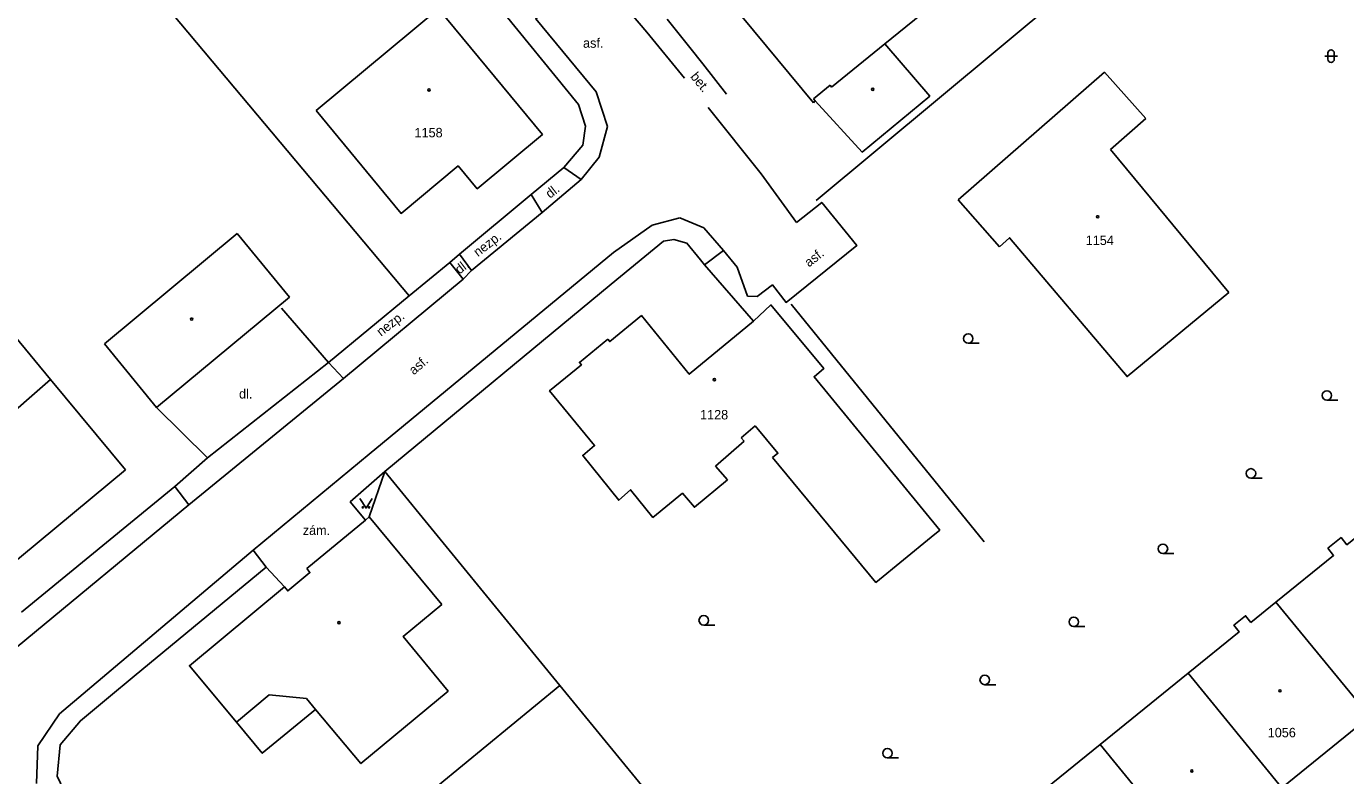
# Model space of a CAD drawing. Extents: x -794191 to -788944, y -1117087 to -1105044.
# Drawn here: x -791314.4 to -791209.7, y -1109615.8 to -1109556.3 of the extents above; entities that cross this region are included whole.
import ezdxf

# ---------------------------------------------------------------- set-up
doc = ezdxf.new("R2010")
doc.units = 0
for name, color, linetype in [('Doplněk polohopisu', 7, 'Continuous'), ('Hranice - ploty_ zdi', 7, 'Continuous'), ('Komunikace', 7, 'Continuous'), ('Pomocné popisy', 7, 'Continuous'), ('Popisy budov', 7, 'Continuous'), ('Stavební objekty', 7, 'Continuous'), ('Značky druhů budov', 7, 'Continuous'), ('Značky druhů pozemků', 7, 'Continuous'), ('Čísla popisná', 7, 'Continuous')]:
    doc.layers.add(name, color=color, linetype=linetype)

msp = doc.modelspace()

# ---------------------------------------------------------------- linework, layer by layer
at = {"layer": 'Doplněk polohopisu'}
for p, q in [((-791271.72, -1109567.51), (-791270.34, -1109568.45)), ((-791273.45, -1109571.09), (-791274.33, -1109569.66)), ((-791279.06, -1109575.69), (-791280, -1109574.39)), ((-791259.06, -1109574.1), (-791260.56, -1109575.24)), ((-791280.77, -1109575.06), (-791279.72, -1109576.36)), ((-791290.41, -1109582.98), (-791289.22, -1109584.24)), ((-791300.02, -1109590.54), (-791304.06, -1109586.56)), ((-791302.62, -1109592.83), (-791301.51, -1109594.27)), ((-791295.35, -1109599.21), (-791296.38, -1109597.87))]:
    msp.add_line(p, q, dxfattribs=at)
msp.add_lwpolyline([(-791285.93, -1109591.64), (-791288.68, -1109594.05), (-791287.48, -1109595.49)], dxfattribs=at)
at = {"layer": 'Hranice - ploty_ zdi'}
for p, q in [((-791251.7, -1109570.12), (-791220.41, -1109544.08)), ((-791309.79, -1109546.98), (-791284, -1109577.7)), ((-791270.57, -1109562.51), (-791277.25, -1109554.32)), ((-791263.51, -1109555.74), (-791261.73, -1109557.99)), ((-791261.73, -1109557.99), (-791260.68, -1109559.29)), ((-791260.68, -1109559.29), (-791258.81, -1109561.68)), ((-791270, -1109564.22), (-791270.57, -1109562.51)), ((-791270.22, -1109565.75), (-791270, -1109564.22)), ((-791271.72, -1109567.51), (-791270.22, -1109565.75)), ((-791271.72, -1109567.51), (-791274.33, -1109569.66)), ((-791280, -1109574.39), (-791274.33, -1109569.66)), ((-791263.8, -1109573.36), (-791267.97, -1109576.77)), ((-791280, -1109574.39), (-791280.77, -1109575.06)), ((-791256.68, -1109579.7), (-791260.56, -1109575.24)), ((-791267.97, -1109576.77), (-791285.93, -1109591.64)), ((-791238.36, -1109597.22), (-791253.67, -1109578.36)), ((-791300.02, -1109590.54), (-791290.41, -1109582.98)), ((-791302.62, -1109592.83), (-791300.02, -1109590.54)), ((-791285.93, -1109591.64), (-791287.17, -1109595.23)), ((-791285.93, -1109591.64), (-791272.03, -1109608.6)), ((-791314.77, -1109602.8), (-791302.62, -1109592.83)), ((-791307.88, -1109609.57), (-791305.83, -1109607.86)), ((-791285.74, -1109619.85), (-791272.03, -1109608.6)), ((-791260.68, -1109622.45), (-791272.03, -1109608.6))]:
    msp.add_line(p, q, dxfattribs=at)
for points in [[(-791260.56, -1109575.24), (-791260.88, -1109574.83), (-791261.96, -1109573.51), (-791262.99, -1109573.23), (-791263.8, -1109573.36)], [(-791294.15, -1109578.68), (-791290.41, -1109582.98), (-791284, -1109577.7), (-791280.77, -1109575.06)], [(-791293.89, -1109600.79), (-791295.35, -1109599.21), (-791305.83, -1109607.86)], [(-791307.88, -1109609.57), (-791310.1, -1109611.41), (-791311.71, -1109613.31), (-791311.94, -1109615.81), (-791310.86, -1109618.08)]]:
    msp.add_lwpolyline(points, dxfattribs=at)
at = {"layer": 'Komunikace'}
for p, q in [((-791265.14, -1109556.77), (-791262.15, -1109560.42)), ((-791268.25, -1109564.27), (-791269.17, -1109561.52)), ((-791260.26, -1109562.75), (-791256.05, -1109568.01)), ((-791268.93, -1109566.7), (-791268.25, -1109564.27)), ((-791270.34, -1109568.45), (-791268.93, -1109566.7)), ((-791256.05, -1109568.01), (-791253.26, -1109571.87)), ((-791273.45, -1109571.09), (-791270.34, -1109568.45)), ((-791279.06, -1109575.69), (-791273.45, -1109571.09)), ((-791264.71, -1109572.08), (-791267.78, -1109574.25)), ((-791262.52, -1109571.5), (-791264.71, -1109572.08)), ((-791260.6, -1109572.29), (-791262.52, -1109571.5)), ((-791259.06, -1109574.1), (-791260.6, -1109572.29)), ((-791267.78, -1109574.25), (-791287.19, -1109590.26)), ((-791257.96, -1109575.42), (-791259.06, -1109574.1)), ((-791257.14, -1109577.71), (-791257.96, -1109575.42)), ((-791289.22, -1109584.24), (-791279.72, -1109576.36)), ((-791279.72, -1109576.36), (-791279.06, -1109575.69)), ((-791256.37, -1109577.74), (-791257.14, -1109577.71)), ((-791301.51, -1109594.27), (-791289.22, -1109584.24)), ((-791296.38, -1109597.87), (-791287.19, -1109590.26)), ((-791315.12, -1109605.54), (-791301.51, -1109594.27)), ((-791296.38, -1109597.87), (-791311.76, -1109610.86)), ((-791313.48, -1109613.4), (-791311.76, -1109610.86)), ((-791313.59, -1109616.39), (-791313.48, -1109613.4))]:
    msp.add_line(p, q, dxfattribs=at)
for points in [[(-791265.14, -1109556.77), (-791269.26, -1109551.9), (-791273.95, -1109555.71), (-791269.17, -1109561.52)], [(-791256.37, -1109577.74), (-791255.16, -1109576.83), (-791254.08, -1109578.22), (-791248.47, -1109573.71), (-791251.25, -1109570.28), (-791253.26, -1109571.87)]]:
    msp.add_lwpolyline(points, dxfattribs=at)
at = {"layer": 'Stavební objekty'}
for p, q in [((-791242.21, -1109554.44), (-791246.24, -1109557.71)), ((-791246.24, -1109557.71), (-791250.47, -1109561.15)), ((-791240.43, -1109570.08), (-791228.8, -1109559.94)), ((-791228.8, -1109559.94), (-791225.53, -1109563.61)), ((-791250.59, -1109560.99), (-791251.91, -1109562.07)), ((-791250.47, -1109561.15), (-791250.59, -1109560.99)), ((-791251.76, -1109562.23), (-791251.91, -1109562.37)), ((-791225.53, -1109563.61), (-791228.32, -1109566.07)), ((-791228.32, -1109566.07), (-791218.93, -1109577.43)), ((-791240.43, -1109570.08), (-791237.13, -1109573.81)), ((-791297.66, -1109572.76), (-791308.19, -1109581.51)), ((-791312.48, -1109584.32), (-791321.98, -1109592.62)), ((-791256.54, -1109588), (-791257.65, -1109588.95)), ((-791257.65, -1109588.95), (-791257.41, -1109589.23)), ((-791257.41, -1109589.23), (-791259.68, -1109591.21)), ((-791306.53, -1109591.5), (-791316.19, -1109599.5)), ((-791259.68, -1109591.21), (-791258.73, -1109592.28)), ((-791287.17, -1109595.23), (-791281.42, -1109602.18)), ((-791215.19, -1109602), (-791217.17, -1109603.6)), ((-791207.74, -1109611.08), (-791214.73, -1109616.73))]:
    msp.add_line(p, q, dxfattribs=at)
for points in [[(-791263.17, -1109548.74), (-791257.56, -1109555.55), (-791251.91, -1109562.37)], [(-791341.23, -1109549.63), (-791335.48, -1109556.57), (-791329.73, -1109563.51), (-791323.98, -1109570.45), (-791318.23, -1109577.39), (-791312.48, -1109584.32), (-791306.53, -1109591.5)], [(-791251.91, -1109562.07), (-791251.76, -1109562.23), (-791248.05, -1109566.29), (-791242.68, -1109561.85), (-791246.24, -1109557.71)], [(-791308.19, -1109581.51), (-791304.06, -1109586.56), (-791293.51, -1109577.79), (-791297.66, -1109572.76)], [(-791237.13, -1109573.81), (-791236.33, -1109573.08), (-791227.01, -1109584.1), (-791218.93, -1109577.43)], [(-791256.68, -1109579.7), (-791255.28, -1109578.42), (-791251.09, -1109583.46), (-791251.86, -1109584.11), (-791241.88, -1109596.28), (-791242.56, -1109596.83), (-791246.95, -1109600.43), (-791255.15, -1109590.53)], [(-791268.24, -1109581.13), (-791268.08, -1109581.32), (-791265.56, -1109579.26), (-791261.77, -1109583.92), (-791256.68, -1109579.7)], [(-791258.73, -1109592.28), (-791261.36, -1109594.47), (-791262.31, -1109593.35), (-791264.65, -1109595.27), (-791266.42, -1109593.08), (-791267.37, -1109593.91), (-791270.23, -1109590.36), (-791269.28, -1109589.58), (-791272.86, -1109585.23), (-791270.33, -1109583.16), (-791270.49, -1109582.97), (-791268.24, -1109581.13)], [(-791255.15, -1109590.53), (-791254.73, -1109590.18), (-791256.54, -1109588)], [(-791292.14, -1109599.34), (-791287.48, -1109595.49), (-791287.17, -1109595.23)], [(-791211.06, -1109597.72), (-791210.02, -1109596.87), (-791209.56, -1109597.44), (-791208.15, -1109596.3)], [(-791200.74, -1109605.42), (-791207.74, -1109611.08), (-791215.19, -1109602), (-791210.61, -1109598.29), (-791211.06, -1109597.72)], [(-791297.72, -1109611.53), (-791301.45, -1109607.04), (-791293.89, -1109600.79), (-791293.64, -1109601.1), (-791291.89, -1109599.65), (-791292.14, -1109599.34)], [(-791281.42, -1109602.18), (-791284.47, -1109604.72), (-791280.92, -1109609.05), (-791287.84, -1109614.81), (-791291.45, -1109610.51)], [(-791217.17, -1109603.6), (-791217.6, -1109603.08), (-791218.53, -1109603.83), (-791218.11, -1109604.36), (-791222.15, -1109607.63)], [(-791292.15, -1109609.64), (-791295.12, -1109609.36), (-791297.72, -1109611.53), (-791295.67, -1109613.98), (-791291.45, -1109610.51)], [(-791291.45, -1109610.51), (-791292.15, -1109609.64)], [(-791229.14, -1109613.29), (-791236.11, -1109618.93), (-791237.94, -1109620.41), (-791238.41, -1109619.83), (-791239.39, -1109620.61), (-791238.91, -1109621.2)]]:
    msp.add_lwpolyline(points, dxfattribs=at)
for points in [[(-791291.39, -1109562.98), (-791281.67, -1109554.93), (-791273.43, -1109564.88), (-791278.6, -1109569.2), (-791280.12, -1109567.38), (-791284.65, -1109571.15)], [(-791214.73, -1109616.73), (-791222.15, -1109607.63), (-791229.14, -1109613.29), (-791221.72, -1109622.39)]]:
    msp.add_lwpolyline(points, close=True, dxfattribs=at)
at = {"layer": 'Značky druhů budov'}
for centre in [(-791282.43, -1109561.36), (-791247.2, -1109561.31), (-791229.34, -1109571.42), (-791301.27, -1109579.54), (-791259.77, -1109584.34), (-791289.58, -1109603.63), (-791214.87, -1109609.03), (-791221.87, -1109615.39)]:
    msp.add_circle(centre, 0.0875, dxfattribs=at)
at = {"layer": 'Značky druhů pozemků'}
for p, q in [((-791211.31, -1109558.67), (-791210.31, -1109558.67)), ((-791211.06, -1109558.92), (-791211.06, -1109558.42)), ((-791210.56, -1109558.92), (-791210.56, -1109558.42)), ((-791239.62, -1109581.455), (-791238.745, -1109581.455)), ((-791211.14, -1109585.975), (-791210.265, -1109585.975)), ((-791217.17, -1109592.155), (-791216.295, -1109592.155)), ((-791224.16, -1109598.135), (-791223.285, -1109598.135)), ((-791260.62, -1109603.815), (-791259.745, -1109603.815)), ((-791231.24, -1109603.935), (-791230.365, -1109603.935)), ((-791238.31, -1109608.545), (-791237.435, -1109608.545)), ((-791246.03, -1109614.355), (-791245.155, -1109614.355))]:
    msp.add_line(p, q, dxfattribs=at)
msp.add_lwpolyline([(-791287.93, -1109593.78), (-791287.43, -1109594.53), (-791286.93, -1109593.78)], dxfattribs=at)
for centre, radius in [((-791239.62, -1109581.08), 0.375), ((-791211.14, -1109585.6), 0.375), ((-791217.17, -1109591.78), 0.375), ((-791287.68, -1109594.48), 0.05), ((-791287.18, -1109594.48), 0.05), ((-791224.16, -1109597.76), 0.375), ((-791260.62, -1109603.44), 0.375), ((-791231.24, -1109603.56), 0.375), ((-791238.31, -1109608.17), 0.375), ((-791246.03, -1109613.98), 0.375)]:
    msp.add_circle(centre, radius, dxfattribs=at)
for centre, start, end in [((-791210.81, -1109558.42), 0, 179.99999), ((-791210.81, -1109558.92), 179.99999, 359.99999)]:
    msp.add_arc(centre, 0.25, start, end, dxfattribs=at)

# ---------------------------------------------------------------- texts
at = {"layer": 'Pomocné popisy'}
for s, rotation, p in [('bet.', 309.28648, (-791261.72, -1109560.32)), ('dl.', 37.78015, (-791272.82, -1109570)), ('nezp.', 37.78015, (-791278.54, -1109574.63)), ('dl.', 37.78015, (-791280.01, -1109576.01)), ('nezp.', 37.78015, (-791286.24, -1109580.94)), ('asf.', 41.39722, (-791283.63, -1109584.01))]:
    msp.add_text(s, height=0.75, rotation=rotation, dxfattribs=at).set_placement(p)
for s, p in [('dl.', (-791297.51, -1109585.84)), ('zám.', (-791292.45, -1109596.67))]:
    msp.add_text(s, height=0.75, dxfattribs=at).set_placement(p)
at = {"layer": 'Popisy budov'}
msp.add_text('asf.', height=0.75, dxfattribs=at).set_placement((-791270.2, -1109558.01))
msp.add_text('asf.', height=0.75, rotation=38.28465, dxfattribs=at).set_placement((-791252.26, -1109575.45))
at = {"layer": 'Čísla popisná'}
for s, p in [('1158', (-791283.58, -1109565.12)), ('1154', (-791230.29, -1109573.66)), ('1128', (-791260.91, -1109587.5)), ('1056', (-791215.84, -1109612.72))]:
    msp.add_text(s, height=0.75, dxfattribs=at).set_placement(p)

doc.saveas('drawing.dxf')
